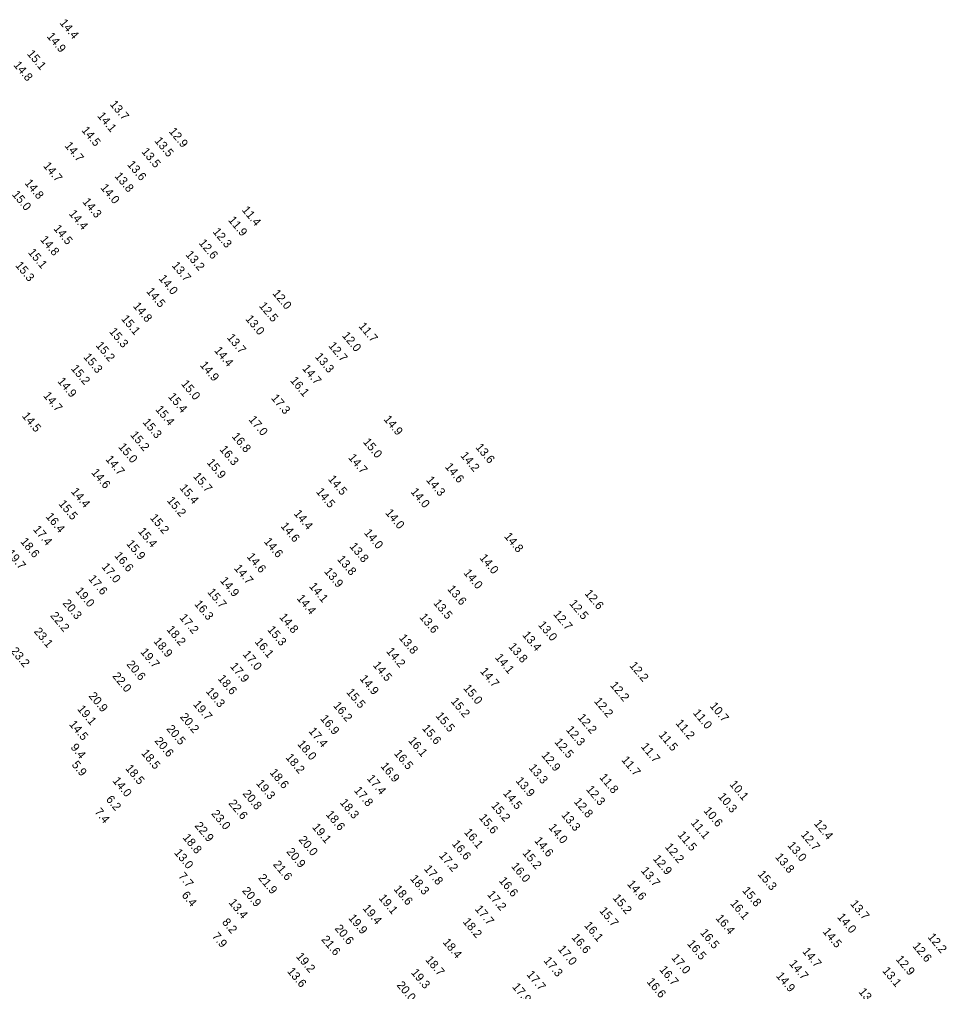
# Model space of a CAD drawing. Extents: x 1023796 to 1112670, y 656573 to 837340.
# Drawn here: x 1024272 to 1024823, y 836447 to 837026 of the extents above; entities that cross this region are included whole.
import ezdxf

# ---------------------------------------------------------------- set-up
doc = ezdxf.new("R2010")
doc.units = 0
doc.layers.add('V-TOPO-SOUN', color=7, linetype='Continuous')

msp = doc.modelspace()

# ---------------------------------------------------------------- texts
at = {"layer": 'V-TOPO-SOUN'}
for s, p in [('14.4 ', (1024295.21, 837023.36)), ('14.9 ', (1024287.58, 837015.34)), ('15.1 ', (1024275.81, 837004.98)), ('14.8 ', (1024267.77, 836998.27)), ('13.7 ', (1024325.09, 836974.96)), ('14.1 ', (1024317.65, 836967.99)), ('14.5 ', (1024308.23, 836959.47)), ('12.9 ', (1024360.2, 836958.75)), ('14.7 ', (1024298.18, 836950.27)), ('13.5 ', (1024351.65, 836953.17)), ('13.5 ', (1024343.93, 836946.73)), ('14.7 ', (1024285.41, 836938.28)), ('13.6 ', (1024335.41, 836939.06)), ('13.8 ', (1024327.92, 836932.17)), ('14.8 ', (1024274.39, 836928.03)), ('14.0 ', (1024319.51, 836925.26)), ('15.0 ', (1024266.89, 836921.23)), ('14.3 ', (1024308.82, 836916.88)), ('14.4 ', (1024300.72, 836909.8)), ('11.4 ', (1024403.65, 836912.02)), ('11.9 ', (1024395.51, 836905.98)), ('14.5 ', (1024291.55, 836900.95)), ('12.3 ', (1024386.29, 836899.06)), ('14.8 ', (1024283.65, 836894.39)), ('12.6 ', (1024378.01, 836892.39)), ('15.1 ', (1024276.42, 836886.74)), ('13.2 ', (1024370.13, 836885.45)), ('15.3 ', (1024268.83, 836879.04)), ('13.7 ', (1024361.95, 836878.97)), ('14.0 ', (1024354.16, 836871.19)), ('14.5 ', (1024346.79, 836863.58)), ('12.0 ', (1024421.83, 836862.4)), ('12.5 ', (1024413.85, 836854.94)), ('14.8 ', (1024338.87, 836854.82)), ('15.1 ', (1024331.83, 836847.21)), ('13.0 ', (1024405.76, 836847.18)), ('15.3 ', (1024324.69, 836839.64)), ('11.7 ', (1024473.1, 836842.85)), ('13.7 ', (1024394.76, 836836.05)), ('12.0 ', (1024463.26, 836837.23)), ('15.2 ', (1024316.72, 836831.37)), ('14.4 ', (1024387.18, 836828.39)), ('12.7 ', (1024455.14, 836831.21)), ('15.3 ', (1024309.37, 836824.46)), ('13.3 ', (1024447.14, 836824.68)), ('15.2 ', (1024301.96, 836817.61)), ('14.9 ', (1024378.69, 836819.66)), ('14.7 ', (1024439.54, 836817.66)), ('14.9 ', (1024293.97, 836810.05)), ('16.1 ', (1024432.37, 836810.53)), ('15.0 ', (1024367.5, 836808.52)), ('14.7 ', (1024285.47, 836801.5)), ('15.4 ', (1024359.77, 836800.91)), ('17.3 ', (1024421.06, 836800.06)), ('15.4 ', (1024352.2, 836793.29)), ('14.5 ', (1024272.79, 836789.41)), ('15.3 ', (1024344.61, 836785.68)), ('17.0 ', (1024407.67, 836787.24)), ('14.9 ', (1024488, 836787.48)), ('15.2 ', (1024337.26, 836778.12)), ('16.8 ', (1024397.64, 836777.23)), ('15.0 ', (1024475.73, 836773.94)), ('15.0 ', (1024330.15, 836771)), ('16.3 ', (1024390.41, 836769.54)), ('13.6 ', (1024542.69, 836770.75)), ('14.7 ', (1024322.49, 836763.65)), ('14.7 ', (1024466.96, 836764.59)), ('14.2 ', (1024533.69, 836765.84)), ('15.9 ', (1024382.79, 836761.69)), ('14.6 ', (1024524.48, 836759.15)), ('14.6 ', (1024314.06, 836755.76)), ('15.7 ', (1024374.66, 836753.51)), ('14.5 ', (1024454.92, 836751.84)), ('14.3 ', (1024513.29, 836751.26)), ('15.4 ', (1024366.57, 836746.59)), ('14.4 ', (1024301.96, 836744.39)), ('14.5 ', (1024447.77, 836744.31)), ('14.0 ', (1024504.04, 836744.3)), ('15.5 ', (1024294.57, 836737.11)), ('15.2 ', (1024359.06, 836739.06)), ('16.4 ', (1024286.93, 836729.51)), ('15.2 ', (1024348.97, 836728.81)), ('14.4 ', (1024434.55, 836731.32)), ('14.0 ', (1024488.98, 836731.75)), ('17.4 ', (1024279.42, 836721.89)), ('14.6 ', (1024426.71, 836723.84)), ('15.4 ', (1024341.84, 836720.74)), ('14.0 ', (1024476.33, 836719.87)), ('14.8 ', (1024559.72, 836717.74)), ('18.6 ', (1024271.87, 836714.64)), ('15.9 ', (1024334.9, 836713.38)), ('14.6 ', (1024416.75, 836714.66)), ('13.8 ', (1024467.7, 836711.77)), ('19.7 ', (1024263.68, 836707.64)), ('16.6 ', (1024327.78, 836706.25)), ('14.6 ', (1024406.61, 836705.63)), ('14.0 ', (1024545.03, 836704.97)), ('17.0 ', (1024320.14, 836699.63)), ('14.7 ', (1024398.99, 836698.78)), ('13.8 ', (1024460.38, 836704.12)), ('13.9 ', (1024452.59, 836696.86)), ('14.0 ', (1024535.55, 836696)), ('17.6 ', (1024312.31, 836692.49)), ('14.9 ', (1024390.68, 836691.36)), ('14.1 ', (1024443.66, 836688.02)), ('19.0 ', (1024304.63, 836685.23)), ('15.7 ', (1024383.15, 836684.55)), ('13.6 ', (1024525.92, 836686.39)), ('12.6 ', (1024607.58, 836683.78)), ('20.3 ', (1024297.05, 836677.94)), ('16.3 ', (1024375.36, 836677.47)), ('14.4 ', (1024436.32, 836680.82)), ('13.5 ', (1024517.59, 836678.04)), ('12.5 ', (1024598.48, 836677.79)), ('22.2 ', (1024289.64, 836670.57)), ('12.7 ', (1024588.95, 836671.44)), ('17.2 ', (1024366.54, 836669.34)), ('14.8 ', (1024425.92, 836669.66)), ('13.6 ', (1024509.31, 836669.66)), ('13.0 ', (1024579.9, 836665.06)), ('23.1 ', (1024279.91, 836661.15)), ('18.2 ', (1024358.86, 836662.3)), ('15.3 ', (1024418.8, 836662.2)), ('13.4 ', (1024570.51, 836659.03)), ('18.9 ', (1024351.06, 836655.33)), ('16.1 ', (1024411.29, 836655.02)), ('13.8 ', (1024497.11, 836657.29)), ('23.2 ', (1024266.04, 836649.47)), ('19.7 ', (1024343.32, 836648.92)), ('17.0 ', (1024404.14, 836647.56)), ('14.2 ', (1024489.56, 836649.33)), ('13.8 ', (1024562.28, 836652.11)), ('20.6 ', (1024335, 836641.6)), ('14.5 ', (1024481.61, 836641.07)), ('14.1 ', (1024554.29, 836645.64)), ('12.2 ', (1024634.24, 836640.87)), ('17.9 ', (1024396.62, 836640.36)), ('14.7 ', (1024545.38, 836637.41)), ('22.0 ', (1024326.6, 836634.58)), ('18.6 ', (1024389.32, 836633.11)), ('14.9 ', (1024473.76, 836633.02)), ('19.3 ', (1024382.2, 836625.53)), ('15.5 ', (1024465.82, 836625)), ('15.0 ', (1024535.44, 836627.36)), ('12.2 ', (1024622.76, 836629.12)), ('20.9 ', (1024312.48, 836622.77)), ('19.7 ', (1024374.62, 836617.81)), ('15.2 ', (1024527.96, 836619.53)), ('12.2 ', (1024613.2, 836619.63)), ('19.1 ', (1024305.72, 836614.99)), ('16.2 ', (1024457.99, 836617.04)), ('11.0 ', (1024672.05, 836612.66)), ('10.7 ', (1024682.02, 836616.79)), ('20.2 ', (1024366.85, 836610.29)), ('16.9 ', (1024450.3, 836609.28)), ('15.5 ', (1024518.97, 836610.88)), ('12.2 ', (1024603.45, 836609.9)), ('11.2 ', (1024661.72, 836606.54)), ('14.5 ', (1024300.84, 836605.91)), ('20.5 ', (1024358.77, 836603.23)), ('17.4 ', (1024443.34, 836601.81)), ('15.6 ', (1024510.86, 836603.49)), ('12.3 ', (1024596.5, 836602.65)), ('20.6 ', (1024351.7, 836596.04)), ('16.1 ', (1024502.68, 836596.17)), ('12.5 ', (1024589.65, 836595.34)), ('11.5 ', (1024651.66, 836599.58)), ('9.4', (1024301.75, 836592.12)), ('18.0 ', (1024436.67, 836594.14)), ('11.7 ', (1024641.1, 836592.59)), ('18.5 ', (1024343.76, 836588.72)), ('18.2 ', (1024429.66, 836586.15)), ('16.5 ', (1024494.18, 836588.55)), ('12.9 ', (1024581.87, 836587.49)), ('11.7 ', (1024629.5, 836584.67)), ('5.9', (1024302.4, 836581.77)), ('18.5 ', (1024334.33, 836579.65)), ('16.9 ', (1024486.16, 836580.98)), ('13.3 ', (1024574.34, 836580)), ('14.0 ', (1024326.69, 836572.28)), ('18.6 ', (1024420.21, 836577.18)), ('17.4 ', (1024478.06, 836573.6)), ('13.9 ', (1024566.58, 836572.27)), ('11.8 ', (1024616.36, 836574.3)), ('19.3 ', (1024412.14, 836570.74)), ('17.8 ', (1024470.35, 836566.55)), ('12.3 ', (1024608.48, 836567.16)), ('10.1 ', (1024693.8, 836570.2)), ('6.2', (1024322.79, 836561.18)), ('20.8 ', (1024404.15, 836564.63)), ('14.5 ', (1024559.04, 836564.83)), ('12.8 ', (1024601.18, 836559.86)), ('10.3 ', (1024686.93, 836562.85)), ('7.4', (1024316.01, 836553.74)), ('22.6 ', (1024395.69, 836558.83)), ('18.3 ', (1024461.98, 836559.28)), ('15.2 ', (1024551.95, 836557.53)), ('10.6 ', (1024678.37, 836554.47)), ('23.0 ', (1024385.5, 836552.7)), ('18.6 ', (1024453.59, 836552.23)), ('15.6 ', (1024544.72, 836550.3)), ('13.3 ', (1024593.72, 836551.9)), ('22.9 ', (1024375.54, 836545.51)), ('19.1 ', (1024445.45, 836544.67)), ('14.0 ', (1024586.11, 836544.47)), ('11.1 ', (1024670.74, 836547.25)), ('12.4 ', (1024744.04, 836546.82)), ('18.8 ', (1024368.43, 836538.45)), ('20.0 ', (1024437.41, 836537.19)), ('16.1 ', (1024535.86, 836541.64)), ('11.5 ', (1024662.97, 836540.06)), ('12.7 ', (1024736.21, 836540.26)), ('16.6 ', (1024528.57, 836534.75)), ('14.6 ', (1024577.65, 836536.61)), ('12.2 ', (1024655.38, 836532.89)), ('13.0 ', (1024728.3, 836533.82)), ('13.0 ', (1024363.36, 836529.43)), ('20.9 ', (1024430.17, 836530.08)), ('17.2 ', (1024520.95, 836527.74)), ('15.2 ', (1024570.6, 836529.25)), ('12.9 ', (1024648.22, 836525.89)), ('13.8 ', (1024720.97, 836526.91)), ('21.6 ', (1024422.18, 836522.5)), ('17.8 ', (1024511.99, 836519.87)), ('16.0 ', (1024563.89, 836521.39)), ('7.7', (1024365.81, 836515.48)), ('21.9 ', (1024413.36, 836514.46)), ('18.3 ', (1024503.78, 836514.01)), ('13.7 ', (1024641.09, 836518.77)), ('15.3 ', (1024710.55, 836516.66)), ('18.6 ', (1024493.96, 836507.83)), ('16.6 ', (1024556.59, 836512.8)), ('14.6 ', (1024632.89, 836510.81)), ('6.4', (1024367.8, 836504.15)), ('20.9 ', (1024403.78, 836506.82)), ('19.1 ', (1024485.04, 836502.47)), ('17.2 ', (1024549.61, 836504.58)), ('15.2 ', (1024624.31, 836502.54)), ('15.8 ', (1024701.36, 836506.94)), ('13.4 ', (1024395.79, 836499.76)), ('19.4 ', (1024475.52, 836496.37)), ('16.1 ', (1024694.22, 836499.3)), ('13.7 ', (1024765.63, 836499.02)), ('19.9 ', (1024467, 836490.59)), ('17.7 ', (1024542.28, 836495.94)), ('15.7 ', (1024616.34, 836494.9)), ('16.4 ', (1024685.55, 836490.48)), ('14.0 ', (1024757.88, 836491.14)), ('8.2', (1024391.84, 836488.09)), ('20.6 ', (1024458.87, 836484.38)), ('18.2 ', (1024535.09, 836488.36)), ('16.1 ', (1024607.32, 836486.17)), ('7.9', (1024385.87, 836479.71)), ('16.6 ', (1024599.81, 836479.05)), ('16.5 ', (1024676.34, 836481.88)), ('14.5 ', (1024749.23, 836482.47)), ('12.2 ', (1024811.7, 836479.27)), ('21.6 ', (1024450.92, 836477.8)), ('18.4 ', (1024523.16, 836476.18)), ('16.5 ', (1024668.6, 836475.28)), ('12.6 ', (1024802.69, 836473.93)), ('19.2 ', (1024435.89, 836467.71)), ('17.0 ', (1024591.63, 836472.08)), ('14.7 ', (1024737.11, 836470.71)), ('18.7 ', (1024512.85, 836465.72)), ('17.3 ', (1024583.18, 836465.22)), ('17.0 ', (1024659.21, 836466.91)), ('14.7 ', (1024729.3, 836463.41)), ('12.9 ', (1024792.72, 836466.06)), ('13.6 ', (1024430.64, 836458.87)), ('19.3 ', (1024504.31, 836458.13)), ('17.7 ', (1024573.04, 836456.97)), ('16.7 ', (1024652.06, 836459.88)), ('14.9 ', (1024721.49, 836456.15)), ('13.1 ', (1024784.7, 836459.21)), ('20.0 ', (1024495.77, 836450.65)), ('16.6 ', (1024644.54, 836452.65)), ('17.9 ', (1024564.47, 836449.65)), ('13.2 ', (1024770.59, 836446.67))]:
    msp.add_text(s, height=5, rotation=310, dxfattribs=at).set_placement(p)

doc.saveas('drawing.dxf')
